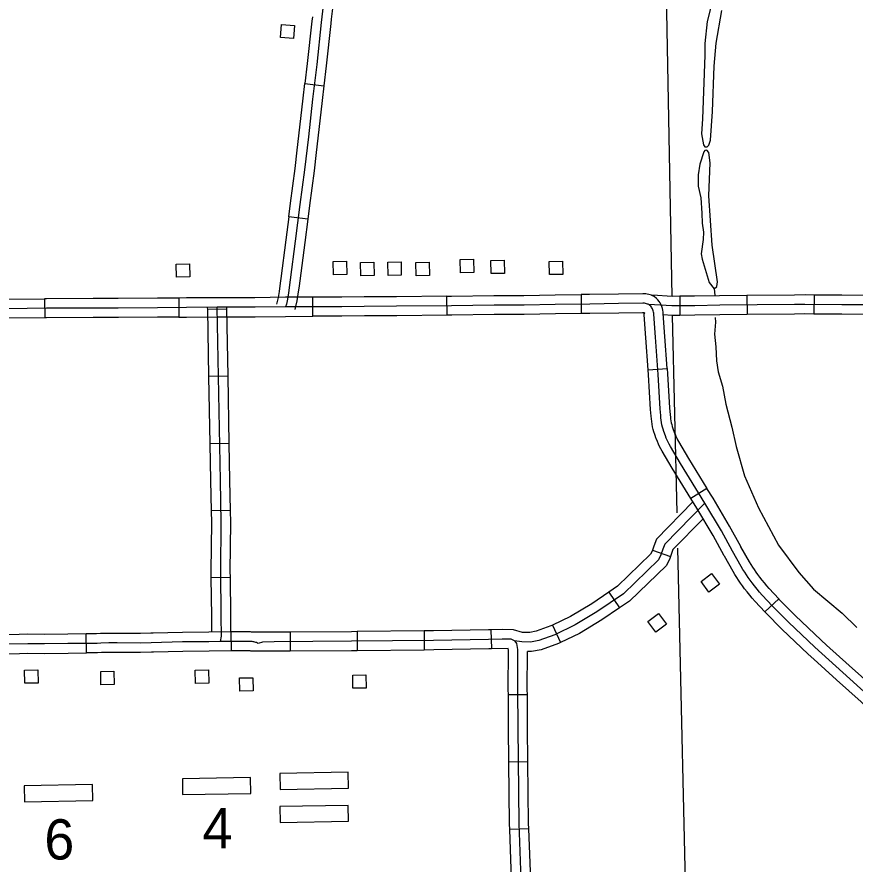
# Model space of a CAD drawing. Extents: x -19 to 366, y -4 to 359.
# Drawn here: x 160.247 to 161.496, y 176.172 to 177.435 of the extents above; entities that cross this region are included whole.
import ezdxf

# ---------------------------------------------------------------- set-up
doc = ezdxf.new("R2010")
doc.units = 0
for name, color, linetype in [('21', 7, 'Continuous'), ('60', 7, 'Continuous'), ('R_Axis Annot', 7, 'Continuous'), ('R_ROW', 7, 'Continuous'), ('R_ROW Annot', 7, 'Continuous'), ('R_Temp Easement', 7, 'Continuous'), ('Sheet Fence', 7, 'Continuous')]:
    doc.layers.add(name, color=color, linetype=linetype)

msp = doc.modelspace()

# ---------------------------------------------------------------- linework, layer by layer
at = {"layer": '21'}
for points in [[(160.6607, 177.4225), (160.6592, 177.4029), (160.6395, 177.4043), (160.641, 177.424)], [(160.4845, 177.0471), (160.4842, 177.0668), (160.5039, 177.0672), (160.5043, 177.0475)], [(160.7186, 177.0508), (160.7183, 177.0705), (160.738, 177.0709), (160.7384, 177.0512)], [(160.7595, 177.0493), (160.7591, 177.0691), (160.7789, 177.0694), (160.7793, 177.0497)], [(160.8001, 177.0499), (160.7997, 177.0696), (160.8195, 177.07), (160.8198, 177.0503)], [(160.842, 177.0493), (160.8416, 177.069), (160.8614, 177.0694), (160.8617, 177.0497)], [(160.908, 177.0539), (160.9076, 177.0736), (160.9274, 177.0739), (160.9277, 177.0542)], [(160.9538, 177.0525), (160.9534, 177.0723), (160.9732, 177.0726), (160.9735, 177.0529)], [(161.0407, 177.051), (161.0403, 177.0707), (161.0601, 177.0711), (161.0605, 177.0514)], [(161.2825, 176.6052), (161.2944, 176.5895), (161.2786, 176.5775), (161.2667, 176.5933)], [(161.2034, 176.5458), (161.2151, 176.5299), (161.1991, 176.5182), (161.1875, 176.5341)], [(160.2584, 176.4417), (160.2581, 176.4614), (160.2778, 176.4617), (160.2782, 176.442)], [(160.3719, 176.4396), (160.3715, 176.4593), (160.3913, 176.4596), (160.3917, 176.4399)], [(160.513, 176.4415), (160.5126, 176.4612), (160.5324, 176.4616), (160.5327, 176.4419)], [(160.579, 176.43), (160.5786, 176.4497), (160.5984, 176.45), (160.5987, 176.4303)], [(160.7476, 176.4343), (160.7473, 176.454), (160.767, 176.4543), (160.7674, 176.4346)]]:
    msp.add_lwpolyline(points, close=True, dxfattribs=at)
at = {"layer": '60'}
for p, q in [((160.7406, 176.309), (160.6388, 176.3072)), ((160.6388, 176.3072), (160.6393, 176.2835)), ((160.7411, 176.2853), (160.7406, 176.309)), ((160.595, 176.3013), (160.4933, 176.2994)), ((160.4933, 176.2994), (160.4937, 176.2757)), ((160.5955, 176.2776), (160.595, 176.3013)), ((160.3593, 176.2907), (160.2575, 176.2889)), ((160.2575, 176.2889), (160.2579, 176.2652)), ((160.3597, 176.2671), (160.3593, 176.2907)), ((160.6393, 176.2835), (160.7411, 176.2853)), ((160.2579, 176.2652), (160.3597, 176.2671)), ((160.4937, 176.2757), (160.5955, 176.2776)), ((160.7406, 176.2597), (160.6388, 176.2579)), ((160.6388, 176.2579), (160.6393, 176.2342)), ((160.7411, 176.236), (160.7406, 176.2597)), ((160.6393, 176.2342), (160.7411, 176.236))]:
    msp.add_line(p, q, dxfattribs=at)
at = {"layer": 'R_Axis Annot'}
for points in [[(161.2047, 178.0002), (161.2232, 177.0186)], [(161.2237, 176.9902), (161.2305, 176.6959)], [(161.2317, 176.6432), (161.2462, 176.0149)]]:
    msp.add_lwpolyline(points, dxfattribs=at)
at = {"layer": 'R_ROW'}
for p, q in [((160.676, 177.3358), (160.7043, 177.3325)), ((160.6802, 177.1338), (160.652, 177.1374)), ((160.2879, 177.0149), (160.2882, 176.9865)), ((160.4879, 177.0161), (160.4882, 176.9877)), ((160.6881, 176.9889), (160.688, 177.0173)), ((160.8882, 176.9904), (160.8879, 177.0189)), ((161.0879, 177.0213), (161.0882, 176.9929)), ((160.5881, 176.9882), (160.5881, 176.9882)), ((161.0882, 176.9929), (161.0882, 176.9929)), ((161.188, 176.9091), (161.2163, 176.9112)), ((161.2, 176.8064), (161.2, 176.8064)), ((161.2756, 176.7322), (161.2514, 176.7174)), ((161.3827, 176.5675), (161.3619, 176.5481)), ((160.3502, 176.4869), (160.3501, 176.5153))]:
    msp.add_line(p, q, dxfattribs=at)
for points in [[(160.7227, 177.5333), (160.7228, 177.5285), (160.723, 177.5104), (160.7227, 177.5047), (160.7227, 177.5019), (160.7212, 177.4863), (160.7193, 177.4675), (160.7186, 177.4597), (160.7154, 177.4319)], [(160.7044, 177.4612), (160.7005, 177.4271), (160.6936, 177.3641), (160.6876, 177.3124), (160.6812, 177.2562), (160.6756, 177.2073), (160.6686, 177.1557), (160.6617, 177.1009), (160.6543, 177.0434), (160.6515, 177.0238), (160.6501, 177.0145), (160.6484, 177.0071), (160.6472, 177.003)], [(160.6872, 177.4352), (160.6864, 177.4287), (160.6795, 177.3656), (160.676, 177.3358)], [(160.7154, 177.4319), (160.7146, 177.4255), (160.7077, 177.3625), (160.7043, 177.3325)], [(160.6646, 177.2364), (160.6671, 177.2578), (160.6735, 177.3141), (160.676, 177.3358)], [(160.7043, 177.3325), (160.7018, 177.3108), (160.6953, 177.2546), (160.6929, 177.2332)], [(160.652, 177.1374), (160.6545, 177.1576), (160.6615, 177.2091), (160.6646, 177.2364)], [(160.6929, 177.2332), (160.6897, 177.2056), (160.6827, 177.1539), (160.6802, 177.1338)], [(160.652, 177.1374), (160.6476, 177.1027), (160.6402, 177.0453), (160.6392, 177.0384)], [(160.6802, 177.1338), (160.6757, 177.0991), (160.6683, 177.0415), (160.6674, 177.0345)], [(160.6392, 177.0384), (160.6375, 177.0258), (160.6361, 177.0171), (160.6347, 177.0107), (160.6336, 177.0071)], [(160.6674, 177.0345), (160.6656, 177.0217), (160.664, 177.0119), (160.6622, 177.0035), (160.6608, 176.999)], [(160.1879, 177.0139), (160.2329, 177.0143), (160.2879, 177.0149)], [(160.388, 177.0154), (160.3602, 177.0154), (160.2905, 177.015), (160.2879, 177.0149)], [(160.4879, 177.0161), (160.4561, 177.0159), (160.3978, 177.0155), (160.388, 177.0154)], [(160.588, 177.0166), (160.5452, 177.0165), (160.4995, 177.0162), (160.4879, 177.0161)], [(160.688, 177.0173), (160.6471, 177.0172), (160.6016, 177.0166), (160.588, 177.0166)], [(160.788, 177.018), (160.7645, 177.0179), (160.7309, 177.0174), (160.688, 177.0173)], [(160.8879, 177.0189), (160.8127, 177.0181), (160.788, 177.018)], [(160.8879, 177.0189), (160.8946, 177.0189), (160.958, 177.0197), (160.988, 177.0198)], [(160.988, 177.0198), (161.0027, 177.0199), (161.0491, 177.0209), (161.0879, 177.0213)], [(161.1927, 177.0202), (161.1911, 177.0207), (161.1888, 177.0214), (161.1866, 177.0219), (161.1844, 177.0223), (161.1821, 177.0225), (161.1799, 177.0226), (161.1437, 177.022), (161.1006, 177.0214), (161.0879, 177.0213)], [(161.2163, 176.9112), (161.2128, 176.9589), (161.2104, 176.9928), (161.2103, 176.9949), (161.2099, 176.9978), (161.2093, 177.0007), (161.2083, 177.0035), (161.2071, 177.0062), (161.2058, 177.0087), (161.2042, 177.0111), (161.2023, 177.0134), (161.2002, 177.0155), (161.1968, 177.0184), (161.1943, 177.0195), (161.1932, 177.02), (161.1927, 177.0202)], [(160.5453, 177.0023), (160.4996, 177.002), (160.4562, 177.0017), (160.3978, 177.0012), (160.3602, 177.0012), (160.2906, 177.0008), (160.233, 177.0001), (160.1807, 176.9996), (160.1369, 176.9991), (160.0916, 176.9988), (160.0489, 176.9982), (159.9901, 176.998), (159.9271, 176.9971), (159.8706, 176.9964), (159.8073, 176.9961), (159.7818, 176.9963), (159.7779, 176.9967), (159.7746, 176.9972), (159.7712, 176.9977), (159.7679, 176.9982)], [(160.6472, 177.003), (160.6018, 177.0024), (160.5453, 177.0023)], [(161.1888, 177.0064), (161.188, 177.0068), (161.1867, 177.0072), (161.1853, 177.0076), (161.1839, 177.0079), (161.1825, 177.0082), (161.1811, 177.0083), (161.1797, 177.0084), (161.1439, 177.0078), (161.1008, 177.0072), (161.0493, 177.0067), (161.0029, 177.0057), (160.9581, 177.0055), (160.8948, 177.0047), (160.8128, 177.0039), (160.7646, 177.0037), (160.7311, 177.0032), (160.6472, 177.003)], [(161.2725, 176.7102), (161.2361, 176.7696), (161.221, 176.795), (161.2193, 176.7981), (161.2177, 176.8011), (161.2162, 176.8043), (161.2149, 176.8074), (161.2136, 176.8107), (161.2112, 176.8172), (161.2102, 176.8205), (161.2092, 176.8238), (161.2084, 176.8272), (161.2078, 176.8306), (161.2072, 176.834), (161.2069, 176.8375), (161.2066, 176.8409), (161.2056, 176.8511), (161.2027, 176.9023), (161.1987, 176.9579), (161.1963, 176.9919), (161.1962, 176.9936), (161.196, 176.9952), (161.1956, 176.9968), (161.1951, 176.9984), (161.1944, 176.9999), (161.1936, 177.0013), (161.1927, 177.0027), (161.1917, 177.004), (161.1905, 177.0051), (161.1893, 177.0062), (161.1888, 177.0064)], [(160.2882, 176.9865), (160.2332, 176.9859), (160.1882, 176.9855)], [(160.3881, 176.987), (160.3603, 176.987), (160.2907, 176.9866), (160.2882, 176.9865)], [(160.4882, 176.9877), (160.4563, 176.9875), (160.3979, 176.987), (160.3881, 176.987)], [(160.4882, 176.9877), (160.4997, 176.9878), (160.5453, 176.9881), (160.5881, 176.9882)], [(160.5881, 176.9882), (160.6019, 176.9882), (160.6473, 176.9888), (160.6881, 176.9889)], [(160.7881, 176.9896), (160.7648, 176.9895), (160.7312, 176.989), (160.6881, 176.9889)], [(160.8882, 176.9904), (160.8129, 176.9897), (160.7881, 176.9896)], [(160.9881, 176.9914), (160.9583, 176.9913), (160.8949, 176.9905), (160.8882, 176.9904)], [(161.0882, 176.9929), (161.0495, 176.9925), (161.003, 176.9914), (160.9881, 176.9914)], [(161.183, 176.9935), (161.1822, 176.9937), (161.1817, 176.9939), (161.1812, 176.994), (161.1806, 176.9941), (161.1801, 176.9941), (161.1795, 176.9942), (161.1441, 176.9936), (161.1009, 176.993), (161.0882, 176.9929)], [(161.188, 176.9091), (161.1845, 176.9569), (161.1821, 176.991), (161.182, 176.9922), (161.182, 176.9926), (161.1819, 176.9929), (161.1818, 176.9933), (161.1817, 176.9936), (161.1814, 176.994), (161.1814, 176.994), (161.183, 176.9935)], [(161.2163, 176.9112), (161.2169, 176.9032), (161.2198, 176.8522), (161.2208, 176.8421), (161.221, 176.8387), (161.2213, 176.8359), (161.2218, 176.833), (161.2223, 176.8302), (161.223, 176.8274), (161.2238, 176.8246), (161.2247, 176.8218), (161.2267, 176.816)], [(161.2, 176.8064), (161.1978, 176.8126), (161.1965, 176.8164), (161.1955, 176.8203), (161.1945, 176.8242), (161.1938, 176.8282), (161.1932, 176.8322), (161.1927, 176.8362), (161.1925, 176.8398), (161.1915, 176.85), (161.1885, 176.9014), (161.188, 176.9091)], [(161.2267, 176.816), (161.2269, 176.8157), (161.228, 176.8129), (161.2292, 176.8101), (161.2304, 176.8074), (161.2318, 176.8048), (161.2333, 176.8021), (161.2482, 176.777), (161.2756, 176.7322)], [(161.2514, 176.7174), (161.2239, 176.7623), (161.2087, 176.7879), (161.2068, 176.7913), (161.205, 176.7948), (161.2033, 176.7984), (161.2017, 176.802), (161.2003, 176.8056), (161.2, 176.8064)], [(161.3263, 176.6454), (161.3262, 176.6456), (161.3094, 176.6761), (161.2846, 176.7176), (161.2756, 176.7322)], [(161.3015, 176.6315), (161.3014, 176.6317), (161.2848, 176.6619), (161.2603, 176.7029), (161.2514, 176.7174)], [(161.5148, 176.4247), (161.478, 176.4576), (161.4362, 176.4956), (161.3973, 176.5327), (161.3735, 176.5565), (161.3579, 176.5733), (161.354, 176.5778), (161.3503, 176.5822), (161.3466, 176.5868), (161.343, 176.5914), (161.3401, 176.5953), (161.3372, 176.5993), (161.3345, 176.6033), (161.3318, 176.6074), (161.3292, 176.6115), (161.3267, 176.6157), (161.3138, 176.6386), (161.2971, 176.669), (161.2725, 176.7102)], [(161.3827, 176.5675), (161.3684, 176.5829), (161.3648, 176.587), (161.3612, 176.5913), (161.3577, 176.5956), (161.3543, 176.6), (161.3516, 176.6037), (161.3489, 176.6074), (161.3463, 176.6112), (161.3438, 176.6151), (161.3414, 176.6189), (161.339, 176.6228), (161.3263, 176.6454)], [(161.3619, 176.5481), (161.3473, 176.5638), (161.3432, 176.5685), (161.3393, 176.5732), (161.3355, 176.578), (161.3317, 176.5828), (161.3286, 176.5869), (161.3256, 176.5911), (161.3227, 176.5954), (161.3199, 176.5997), (161.3171, 176.6041), (161.3144, 176.6086), (161.3015, 176.6315)], [(161.4538, 176.4988), (161.4459, 176.506), (161.4073, 176.5429), (161.3837, 176.5664), (161.3827, 176.5675)], [(161.3619, 176.5481), (161.3633, 176.5467), (161.3874, 176.5226), (161.4265, 176.4852), (161.4347, 176.4778)], [(160.25, 176.5147), (160.15, 176.5133)], [(160.3501, 176.5153), (160.3225, 176.5152), (160.2878, 176.5146), (160.263, 176.5149), (160.25, 176.5147)], [(160.4498, 176.5164), (160.4465, 176.5163), (160.4309, 176.516), (160.3963, 176.5161), (160.3835, 176.5162), (160.3712, 176.5159), (160.3655, 176.5155), (160.354, 176.5153), (160.3501, 176.5153)], [(160.5657, 176.5183), (160.5327, 176.5178), (160.4933, 176.5175), (160.4498, 176.5164)], [(160.5657, 176.5183), (160.5662, 176.4899), (160.5331, 176.4894), (160.4938, 176.4891), (160.4505, 176.488)], [(160.5501, 176.5038), (160.5329, 176.5036), (160.4935, 176.5033), (160.4468, 176.5021), (160.431, 176.5018), (160.3962, 176.5019), (160.3836, 176.502), (160.3719, 176.5017), (160.3661, 176.5013), (160.3541, 176.5011), (160.3227, 176.501), (160.2879, 176.5004), (160.2631, 176.5007), (160.1354, 176.4989)], [(161.5279, 176.4321), (161.5242, 176.4354), (161.4875, 176.4681), (161.4538, 176.4988)], [(160.1504, 176.4849), (160.2504, 176.4863)], [(160.2504, 176.4863), (160.2631, 176.4864), (160.288, 176.4862), (160.3228, 176.4868), (160.3502, 176.4869)], [(160.4505, 176.488), (160.4471, 176.4879), (160.4311, 176.4876), (160.3961, 176.4877), (160.3837, 176.4878), (160.3726, 176.4875), (160.3667, 176.4871), (160.3543, 176.4869), (160.3502, 176.4869)], [(161.4347, 176.4778), (161.4685, 176.447), (161.5054, 176.4141), (161.5091, 176.4108)]]:
    msp.add_lwpolyline(points, dxfattribs=at)
at = {"layer": 'R_ROW Annot'}
for p, q in [((161.2351, 177.0187), (161.2352, 176.9903)), ((161.335, 177.0199), (161.3353, 176.9915)), ((161.4352, 177.0206), (161.435, 176.9922)), ((160.5595, 176.9994), (160.5311, 176.9989)), ((160.5614, 176.8994), (160.533, 176.8989)), ((160.5633, 176.7994), (160.5349, 176.7989)), ((160.5652, 176.6995), (160.5368, 176.6989)), ((161.1942, 176.6401), (161.2211, 176.6309)), ((160.5649, 176.5993), (160.5365, 176.599)), ((161.1294, 176.5777), (161.1453, 176.5541)), ((160.7538, 176.5187), (160.7541, 176.4903)), ((160.8538, 176.5197), (160.8541, 176.4913)), ((160.9535, 176.5214), (160.9544, 176.493)), ((161.0451, 176.5282), (161.0574, 176.5026)), ((160.6539, 176.518), (160.6541, 176.4896)), ((161.0078, 176.4245), (160.9794, 176.4244)), ((161.0086, 176.3246), (160.9802, 176.3243)), ((161.0098, 176.225), (160.9814, 176.2239))]:
    msp.add_line(p, q, dxfattribs=at)
for points in [[(161.2351, 177.0187), (161.2237, 177.0186), (161.1946, 177.0203)], [(161.335, 177.0199), (161.2944, 177.0195), (161.2572, 177.0188), (161.2351, 177.0187)], [(161.4352, 177.0206), (161.4218, 177.0207), (161.406, 177.0206), (161.335, 177.0199)], [(161.5352, 177.0201), (161.4769, 177.0203), (161.4352, 177.0206)], [(160.5311, 176.9989), (160.531, 177.002)], [(160.533, 176.8989), (160.5311, 176.9989)], [(160.5501, 176.5038), (160.5516, 176.5122), (160.5513, 176.542), (160.5506, 176.6089), (160.5513, 176.6816), (160.5501, 176.7442), (160.5453, 177.0023)], [(160.5595, 176.9994), (160.5595, 177.0025)], [(160.5614, 176.8994), (160.5595, 176.9994)], [(161.5434, 177.0059), (161.4768, 177.0061), (161.4217, 177.0065), (161.4061, 177.0064), (161.2946, 177.0053), (161.2574, 177.0046), (161.2233, 177.0044), (161.1888, 177.0064)], [(161.2352, 176.9903), (161.223, 176.9902), (161.2106, 176.9909)], [(161.3353, 176.9915), (161.2948, 176.9911), (161.2576, 176.9904), (161.2352, 176.9903)], [(161.435, 176.9922), (161.4217, 176.9923), (161.4062, 176.9922), (161.3353, 176.9915)], [(161.5351, 176.9917), (161.4767, 176.9919), (161.435, 176.9922)], [(160.5349, 176.7989), (160.533, 176.8989)], [(160.5633, 176.7994), (160.5614, 176.8994)], [(160.5368, 176.6989), (160.5359, 176.7439), (160.5349, 176.7989)], [(160.5652, 176.6995), (160.5643, 176.7444), (160.5633, 176.7994)], [(161.2546, 176.7122), (161.2004, 176.6568), (161.1964, 176.6464), (161.1942, 176.6401)], [(161.2725, 176.7102), (161.2126, 176.649), (161.2097, 176.6415), (161.2069, 176.6332), (161.2034, 176.6257)], [(160.5365, 176.599), (160.5364, 176.6089), (160.5371, 176.6815), (160.5368, 176.6989)], [(160.5649, 176.5993), (160.5648, 176.6089), (160.5655, 176.6816), (160.5652, 176.6995)], [(161.2697, 176.6871), (161.2248, 176.6411), (161.2231, 176.6366), (161.2211, 176.6309)], [(161.1942, 176.6401), (161.1937, 176.6385), (161.1916, 176.6341), (161.1422, 176.5863), (161.1294, 176.5777)], [(161.2034, 176.6257), (161.1512, 176.5752), (161.1113, 176.5484), (161.0789, 176.5287), (161.0485, 176.5141), (161.0247, 176.5055), (161.0125, 176.5031), (160.9994, 176.5034), (160.9885, 176.505)], [(161.2211, 176.6309), (161.2201, 176.6279), (161.2152, 176.6173), (161.1602, 176.5641), (161.1453, 176.5541)], [(160.5373, 176.5178), (160.5371, 176.5418), (160.5365, 176.599)], [(160.5657, 176.5183), (160.5655, 176.5421), (160.5649, 176.5993)], [(161.1294, 176.5777), (161.1037, 176.5604), (161.0721, 176.5412), (161.0451, 176.5282)], [(161.1453, 176.5541), (161.1189, 176.5364), (161.0856, 176.5162), (161.0574, 176.5026)], [(160.6539, 176.518), (160.6296, 176.5178), (160.6009, 176.5178), (160.5988, 176.5181), (160.5966, 176.5182), (160.5951, 176.5183), (160.5752, 176.5184), (160.5657, 176.5183)], [(160.7538, 176.5187), (160.7453, 176.5186), (160.6539, 176.518)], [(160.8538, 176.5197), (160.7538, 176.5187)], [(160.9535, 176.5214), (160.9497, 176.5213), (160.8677, 176.5199), (160.8538, 176.5197)], [(161.0451, 176.5282), (161.043, 176.5272), (161.0209, 176.5192), (161.0113, 176.5174), (161.0006, 176.5176), (160.9871, 176.5216), (160.9702, 176.5219), (160.9535, 176.5214)], [(160.9885, 176.505), (160.9836, 176.5075), (160.9703, 176.5077), (160.95, 176.5071), (160.8679, 176.5057), (160.7454, 176.5044), (160.63, 176.5036), (160.613, 176.5028), (160.6065, 176.5011)], [(160.6065, 176.5011), (160.6053, 176.5017), (160.604, 176.5023), (160.6028, 176.5027), (160.6014, 176.5032), (160.6001, 176.5035), (160.5987, 176.5037), (160.5973, 176.5039), (160.5959, 176.504), (160.5949, 176.5041), (160.5752, 176.5042), (160.5569, 176.504), (160.5501, 176.5038)], [(160.979, 176.4938), (160.9544, 176.493)], [(160.9794, 176.4244), (160.9793, 176.4324), (160.9795, 176.4909), (160.979, 176.4938)], [(161.0064, 176.0255), (161.0021, 176.0353), (161.0007, 176.063), (160.999, 176.1355), (160.9953, 176.2327), (160.9939, 176.3752), (160.9935, 176.4325), (160.9937, 176.4921), (160.9921, 176.501), (160.9894, 176.5046), (160.9885, 176.505)], [(161.0574, 176.5026), (161.054, 176.501), (161.0285, 176.4918), (161.0137, 176.4889), (161.0079, 176.489)], [(160.6541, 176.4896), (160.6297, 176.4894), (160.599, 176.4894), (160.5958, 176.4898), (160.5952, 176.4898), (160.5946, 176.4899), (160.5752, 176.49), (160.566, 176.4899)], [(160.7541, 176.4903), (160.7455, 176.4902), (160.6541, 176.4896)], [(160.8541, 176.4913), (160.7541, 176.4903)], [(160.9544, 176.493), (160.9504, 176.4929), (160.8681, 176.4915), (160.8541, 176.4913)], [(161.0078, 176.4245), (161.0077, 176.4325), (161.0079, 176.489)], [(160.9802, 176.3243), (160.9797, 176.3751), (160.9794, 176.4244)], [(161.0086, 176.3246), (161.0081, 176.3753), (161.0078, 176.4245)], [(160.9814, 176.2239), (160.9811, 176.2323), (160.9802, 176.3243)], [(161.0098, 176.225), (161.0095, 176.233), (161.0086, 176.3246)], [(160.9851, 176.1242), (160.9848, 176.1351), (160.9814, 176.2239)], [(161.0135, 176.1249), (161.0132, 176.136), (161.0098, 176.225)]]:
    msp.add_lwpolyline(points, dxfattribs=at)
at = {"layer": 'R_Temp Easement'}
for points in [[(161.2913, 177.4899), (161.276, 177.4286), (161.2724, 177.3957), (161.2724, 177.378), (161.2689, 177.2835), (161.2673, 177.2607), (161.2705, 177.2446), (161.2726, 177.2416), (161.276, 177.2415), (161.2782, 177.2438), (161.2808, 177.2514), (161.284, 177.294), (161.2861, 177.362), (161.2893, 177.3962), (161.2979, 177.4447)], [(161.2865, 177.0296), (161.2901, 177.0335), (161.2913, 177.0403), (161.2835, 177.0948), (161.2785, 177.1687), (161.2803, 177.2179), (161.2783, 177.2329), (161.2752, 177.2366), (161.2724, 177.2362), (161.2707, 177.2339), (161.265, 177.2157), (161.2624, 177.1997), (161.2623, 177.183), (161.2666, 177.1655), (161.2679, 177.1427), (161.2684, 177.1277), (161.2703, 177.1141), (161.2699, 177.1033), (161.2671, 177.0822), (161.2682, 177.0739), (161.279, 177.0393)], [(161.279, 177.0393), (161.2865, 177.0296), (161.2872, 177.0205)], [(161.2877, 176.9873), (161.2883, 176.9799), (161.2869, 176.9622), (161.2887, 176.9434), (161.2896, 176.9226), (161.2924, 176.9059), (161.2988, 176.8848), (161.3038, 176.8581), (161.3127, 176.8236), (161.3189, 176.7947), (161.3316, 176.7509), (161.3525, 176.7032), (161.3823, 176.6476), (161.4127, 176.6068), (161.4345, 176.5823), (161.4774, 176.5465), (161.4992, 176.5249)]]:
    msp.add_lwpolyline(points, dxfattribs=at)
at = {"layer": 'Sheet Fence'}
for points in [[(168.7902, 2.2442), (168.5607, 10.8615), (168.3304, 19.479), (168.0993, 28.0965), (167.8673, 36.7142), (167.6346, 45.3321), (167.4011, 53.95), (167.1668, 62.5681), (166.9316, 71.1863), (166.6957, 79.8047), (166.459, 88.4232), (166.2215, 97.0418), (165.9832, 105.6605), (165.7441, 114.2794), (165.5043, 122.8984), (165.2636, 131.5176), (165.0221, 140.1368), (164.7799, 148.7563), (164.5369, 157.3758), (164.2931, 165.9955), (164.0485, 174.6153), (163.8031, 183.2352), (163.5569, 191.8553), (163.31, 200.4755), (163.0623, 209.0959), (162.8138, 217.7164), (162.5645, 226.337), (162.3145, 234.9577), (162.0637, 243.5786), (161.8121, 252.1997), (161.5597, 260.8208), (161.3066, 269.4421), (161.0527, 278.0636), (160.798, 286.6851), (160.5426, 295.3068), (160.2864, 303.9287), (160.0294, 312.5507), (159.7717, 321.1728), (159.5132, 329.7951), (159.2539, 338.4175), (158.9939, 347.04)], [(161.4532, 2.0533), (161.2336, 10.6702), (161.0133, 19.2873), (160.7922, 27.9044), (160.5704, 36.5217), (160.3478, 45.1392), (160.1245, 53.7568), (159.9003, 62.3745), (159.6754, 70.9923), (159.4498, 79.6103), (159.2234, 88.2284), (158.9962, 96.8466), (158.7683, 105.465), (158.5396, 114.0835), (158.3102, 122.7022), (158.08, 131.321), (157.849, 139.9399), (157.6173, 148.559), (157.3849, 157.1782), (157.1517, 165.7975), (156.9177, 174.417), (156.683, 183.0366), (156.511, 189.3363)], [(0, 172.2839), (7.1335, 172.2883), (14.267, 172.3015), (21.4005, 172.3236), (28.5339, 172.3544), (35.6673, 172.3941), (42.8006, 172.4426), (49.9339, 172.4999), (57.0671, 172.566), (64.2002, 172.6409), (71.3332, 172.7246), (78.4661, 172.8172), (85.5989, 172.9186), (92.7315, 173.0287), (99.8641, 173.1477), (106.9964, 173.2755), (114.1286, 173.4122), (121.2606, 173.5576), (128.3925, 173.7119), (135.5241, 173.8749), (142.6555, 174.0468), (149.7867, 174.2275), (156.9177, 174.417), (164.0485, 174.6153), (171.179, 174.8224), (178.3092, 175.0383), (185.4392, 175.2631), (192.5688, 175.4966), (199.6982, 175.739), (206.8273, 175.9902), (213.9561, 176.2502), (221.0845, 176.5189), (228.2126, 176.7965), (235.3404, 177.083), (242.4677, 177.3782), (249.5948, 177.6822), (256.7214, 177.995), (263.8476, 178.3167), (270.9735, 178.6471), (278.0989, 178.9863), (285.2239, 179.3344), (292.3485, 179.6912), (299.4726, 180.0569), (306.5963, 180.4314), (313.7195, 180.8146), (320.8422, 181.2067), (327.9644, 181.6076), (335.0862, 182.0172), (342.2074, 182.4357)]]:
    msp.add_spline(points, degree=3, dxfattribs=at)

# ---------------------------------------------------------------- texts
at = {"layer": '60'}
for s, p in [('4', (160.5234, 176.1956)), ('6', (160.2875, 176.179))]:
    msp.add_text(s, height=0.06, dxfattribs=at).set_placement(p)

doc.saveas('drawing.dxf')
